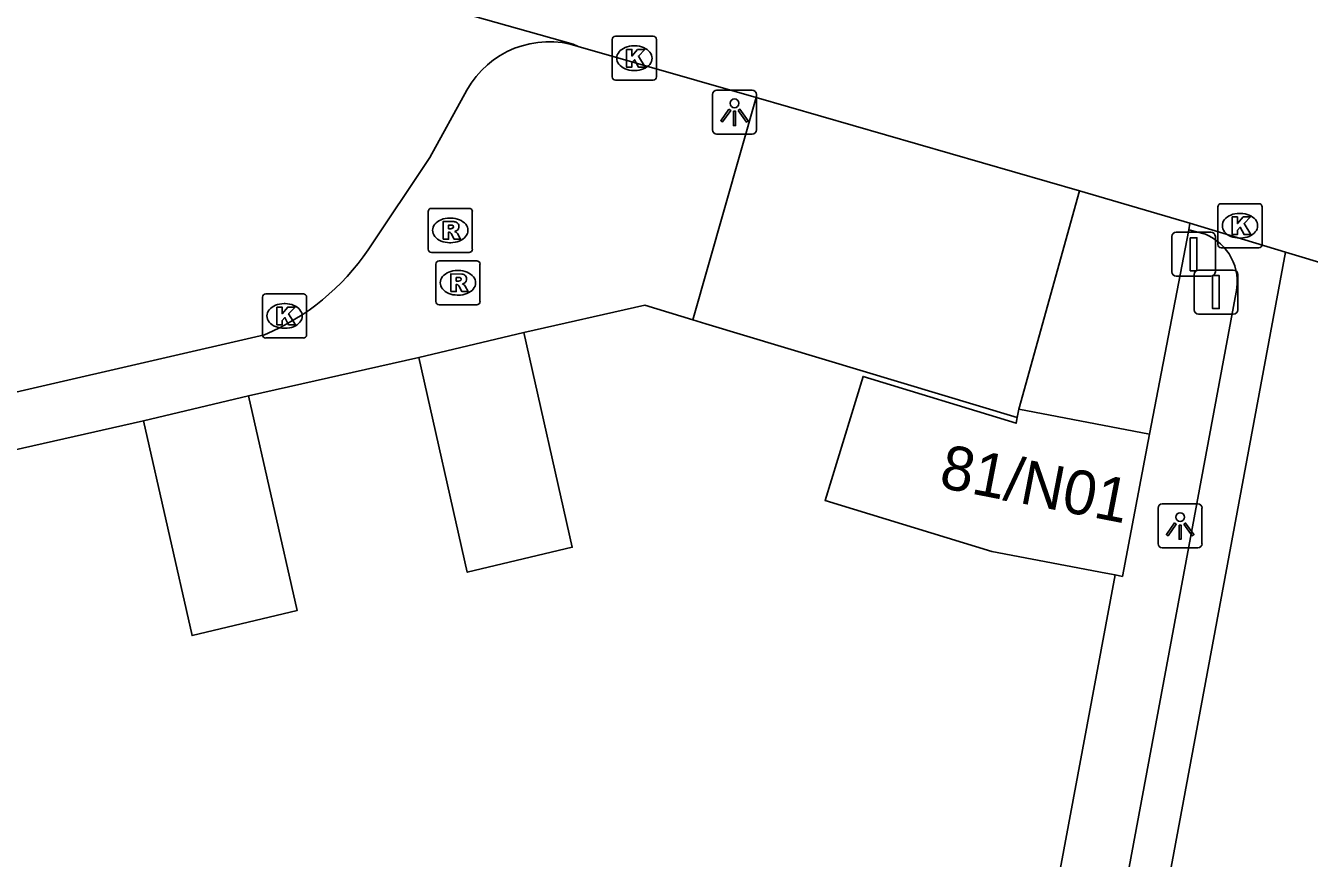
# Model space of a CAD drawing. Extents: x 156414 to 157775, y 382335 to 383765.
# Drawn here: x 156766.78 to 156795.93, y 382980.51 to 382999.41 of the extents above; entities that cross this region are included whole.
import ezdxf

# ---------------------------------------------------------------- set-up
doc = ezdxf.new("R2010")
doc.units = 0
for name, color, linetype in [('IMGEO_Berm_groen', 7, 'Continuous'), ('IMGEO_Fietspad_gesloten', 7, 'Continuous'), ('IMGEO_Kolk', 7, 'Continuous'), ('IMGEO_Lichtpunt', 7, 'Continuous'), ('IMGEO_Pand', 7, 'Continuous'), ('IMGEO_Pand_nummerreeks', 7, 'Continuous'), ('IMGEO_Parkeervlak_open', 7, 'Continuous'), ('IMGEO_Rijbaan_lokaal_open', 7, 'Continuous'), ('IMGEO_Rioolput', 7, 'Continuous'), ('IMGEO_Verkeersbordpaal', 7, 'Continuous'), ('IMGEO_Voetpad_open', 7, 'Continuous')]:
    doc.layers.add(name, color=color, linetype=linetype)

msp = doc.modelspace()

# ---------------------------------------------------------------- linework, layer by layer
at = {"layer": 'IMGEO_Berm_groen'}
msp.add_lwpolyline([(156787.996, 382968.096), (156791.514, 382986.94)], dxfattribs=at)
at = {"layer": 'IMGEO_Fietspad_gesloten'}
msp.add_lwpolyline([(156795.384, 382994.271), (156789.851, 382964.514)], dxfattribs=at)
at = {"layer": 'IMGEO_Kolk'}
for p, q in [((156780.175, 382999.171), (156781.027, 382999.171)), ((156780.1, 382998.245), (156780.1, 382999.097)), ((156780.588, 382998.951), (156780.613, 382998.951)), ((156781.101, 382999.097), (156781.101, 382998.245)), ((156780.611, 382998.391), (156780.586, 382998.391)), ((156781.027, 382998.171), (156780.175, 382998.171)), ((156793.926, 382995.368), (156794.778, 382995.368)), ((156793.851, 382994.442), (156793.851, 382995.294)), ((156794.339, 382995.148), (156794.364, 382995.148)), ((156794.852, 382995.294), (156794.852, 382994.442)), ((156794.362, 382994.588), (156794.337, 382994.588)), ((156794.778, 382994.368), (156793.926, 382994.368)), ((156772.234, 382993.319), (156773.086, 382993.319)), ((156772.159, 382992.393), (156772.159, 382993.245)), ((156772.647, 382993.099), (156772.672, 382993.099)), ((156773.16, 382993.245), (156773.16, 382992.393)), ((156772.67, 382992.539), (156772.645, 382992.539)), ((156773.086, 382992.319), (156772.234, 382992.319))]:
    msp.add_line(p, q, dxfattribs=at)
for points in [[(156780.175, 382999.171), (156781.027, 382999.171)], [(156780.1, 382998.245), (156780.1, 382999.097)], [(156780.421, 382998.871), (156780.544, 382998.871), (156780.544, 382998.72), (156780.674, 382998.871), (156780.838, 382998.871), (156780.692, 382998.72), (156780.845, 382998.471), (156780.693, 382998.471), (156780.608, 382998.635), (156780.544, 382998.568), (156780.544, 382998.471), (156780.421, 382998.471), (156780.421, 382998.871)], [(156781.101, 382999.097), (156781.101, 382998.245)], [(156781.027, 382998.171), (156780.175, 382998.171)], [(156793.926, 382995.368), (156794.778, 382995.368)], [(156793.851, 382994.442), (156793.851, 382995.294)], [(156794.172, 382995.068), (156794.295, 382995.068), (156794.295, 382994.917), (156794.425, 382995.068), (156794.589, 382995.068), (156794.443, 382994.917), (156794.596, 382994.668), (156794.444, 382994.668), (156794.359, 382994.832), (156794.295, 382994.765), (156794.295, 382994.668), (156794.172, 382994.668), (156794.172, 382995.068)], [(156794.852, 382995.294), (156794.852, 382994.442)], [(156794.778, 382994.368), (156793.926, 382994.368)], [(156772.234, 382993.319), (156773.086, 382993.319)], [(156772.159, 382992.393), (156772.159, 382993.245)], [(156772.48, 382993.019), (156772.603, 382993.019), (156772.603, 382992.868), (156772.733, 382993.019), (156772.897, 382993.019), (156772.751, 382992.868), (156772.904, 382992.619), (156772.752, 382992.619), (156772.667, 382992.783), (156772.603, 382992.716), (156772.603, 382992.619), (156772.48, 382992.619), (156772.48, 382993.019)], [(156773.16, 382993.245), (156773.16, 382992.393)], [(156773.086, 382992.319), (156772.234, 382992.319)]]:
    msp.add_lwpolyline(points, dxfattribs=at)
for centre, start, end in [((156780.177, 382999.095), 91.552, 178.448), ((156780.177, 382999.095), 91.552, 178.448), ((156781.025, 382999.095), 1.552, 88.448), ((156781.025, 382999.095), 1.552, 88.448), ((156780.177, 382998.247), 181.552, 268.448), ((156780.177, 382998.247), 181.552, 268.448), ((156781.025, 382998.247), 271.552, 358.448), ((156781.025, 382998.247), 271.552, 358.448), ((156793.928, 382995.292), 91.552, 178.448), ((156793.928, 382995.292), 91.552, 178.448), ((156794.776, 382995.292), 1.552, 88.448), ((156794.776, 382995.292), 1.552, 88.448), ((156793.928, 382994.444), 181.552, 268.448), ((156793.928, 382994.444), 181.552, 268.448), ((156794.776, 382994.444), 271.552, 358.448), ((156794.776, 382994.444), 271.552, 358.448), ((156772.236, 382993.243), 91.552, 178.448), ((156772.236, 382993.243), 91.552, 178.448), ((156773.084, 382993.243), 1.552, 88.448), ((156773.084, 382993.243), 1.552, 88.448), ((156772.236, 382992.395), 181.552, 268.448), ((156772.236, 382992.395), 181.552, 268.448), ((156773.084, 382992.395), 271.552, 358.448), ((156773.084, 382992.395), 271.552, 358.448)]:
    msp.add_arc(centre, 0.0765, start, end, dxfattribs=at)
for centre, major_axis, ratio, start_param, end_param in [((156780.587, 382998.671), (-0.387, 0.002), 0.722429, 4.712389, 7.853982), ((156780.612, 382998.671), (-0.39, 0.002), 0.717154, 1.570796, 4.712389), ((156794.338, 382994.868), (-0.387, 0.002), 0.722429, 4.712389, 7.853982), ((156794.363, 382994.868), (-0.39, 0.002), 0.717154, 1.570796, 4.712389), ((156772.646, 382992.819), (-0.387, 0.002), 0.722429, 4.712389, 7.853982), ((156772.671, 382992.819), (-0.39, 0.002), 0.717154, 1.570796, 4.712389)]:
    msp.add_ellipse(centre, major_axis=major_axis, ratio=ratio, start_param=start_param, end_param=end_param, dxfattribs=at)
at = {"layer": 'IMGEO_Lichtpunt'}
for p, q in [((156783.277, 382997.944), (156782.469, 382997.944)), ((156783.277, 382997.944), (156782.469, 382997.944)), ((156782.375, 382997.849), (156782.375, 382997.042)), ((156782.375, 382997.849), (156782.375, 382997.042)), ((156783.371, 382997.042), (156783.371, 382997.849)), ((156783.371, 382997.042), (156783.371, 382997.849)), ((156782.469, 382996.948), (156783.277, 382996.948)), ((156782.469, 382996.948), (156783.277, 382996.948)), ((156792.493, 382988.456), (156792.493, 382987.649)), ((156792.493, 382988.456), (156792.493, 382987.649)), ((156793.395, 382988.551), (156792.587, 382988.551)), ((156793.395, 382988.551), (156792.587, 382988.551)), ((156793.489, 382987.649), (156793.489, 382988.456)), ((156793.489, 382987.649), (156793.489, 382988.456)), ((156792.587, 382987.555), (156793.395, 382987.555)), ((156792.587, 382987.555), (156793.395, 382987.555))]:
    msp.add_line(p, q, dxfattribs=at)
for points in [[(156782.749, 382997.513), (156782.788, 382997.485), (156782.6, 382997.223), (156782.562, 382997.25), (156782.749, 382997.513)], [(156782.851, 382997.465), (156782.898, 382997.465), (156782.898, 382997.143), (156782.851, 382997.143), (156782.851, 382997.465)], [(156782.961, 382997.485), (156782.999, 382997.512), (156783.186, 382997.25), (156783.147, 382997.222), (156782.961, 382997.485)], [(156792.867, 382988.12), (156792.906, 382988.092), (156792.718, 382987.83), (156792.68, 382987.857), (156792.867, 382988.12)], [(156792.969, 382988.072), (156793.016, 382988.072), (156793.016, 382987.75), (156792.969, 382987.75), (156792.969, 382988.072)], [(156793.079, 382988.092), (156793.117, 382988.119), (156793.304, 382987.857), (156793.265, 382987.829), (156793.079, 382988.092)]]:
    msp.add_lwpolyline(points, dxfattribs=at)
for centre in [(156782.874, 382997.647), (156792.992, 382988.254)]:
    msp.add_circle(centre, 0.0994, dxfattribs=at)
for centre, start, end in [((156782.469, 382997.849), 90, 180), ((156782.469, 382997.849), 90, 180), ((156783.277, 382997.849), 0, 90), ((156783.277, 382997.849), 0, 90), ((156782.469, 382997.042), 180, 270), ((156782.469, 382997.042), 180, 270), ((156783.277, 382997.042), 270, 0), ((156783.277, 382997.042), 270, 360), ((156792.587, 382988.456), 90, 180), ((156792.587, 382988.456), 90, 180), ((156793.395, 382988.456), 0, 90), ((156793.395, 382988.456), 0, 90), ((156792.587, 382987.649), 180, 270), ((156792.587, 382987.649), 180, 270), ((156793.395, 382987.649), 270, 0), ((156793.395, 382987.649), 270, 360)]:
    msp.add_arc(centre, 0.0946, start, end, dxfattribs=at)
at = {"layer": 'IMGEO_Pand'}
for points in [[(156778.088, 382992.446), (156779.189, 382987.568), (156776.805, 382987.002), (156775.704, 382991.879)], [(156775.704, 382991.879), (156778.088, 382992.446)], [(156791.514, 382986.94), (156791.307, 382986.98), (156788.717, 382987.475), (156784.933, 382988.631), (156785.794, 382991.446), (156789.271, 382990.384), (156789.296, 382990.513)], [(156771.842, 382991.007), (156772.942, 382986.13), (156770.559, 382985.563), (156769.458, 382990.44)], [(156769.458, 382990.44), (156771.842, 382991.007)], [(156789.296, 382990.513), (156789.333, 382990.706)], [(156792.298, 382990.139), (156789.333, 382990.706)], [(156792.298, 382990.139), (156791.681, 382986.908), (156791.514, 382986.94)]]:
    msp.add_lwpolyline(points, dxfattribs=at)
at = {"layer": 'IMGEO_Parkeervlak_open'}
msp.add_lwpolyline([(156789.296, 382990.513), (156782.227, 382992.642), (156781.926, 382992.733)], dxfattribs=at)
at = {"layer": 'IMGEO_Rijbaan_lokaal_open'}
for points in [[(156779.328, 382998.939), (156779.208, 382998.99), (156762.583, 383003.671)], [(156783.368, 382997.776), (156779.328, 382998.939)], [(156776.795, 382997.943), (156775.956, 382996.413), (156774.554, 382994.322)], [(156790.708, 382995.663), (156783.368, 382997.776)], [(156790.708, 382995.663), (156793.211, 382994.926)], [(156793.211, 382994.926), (156795.384, 382994.271)], [(156795.384, 382994.271), (156799.49, 382993.032)], [(156772.207, 382992.394), (156668.232, 382968.423)]]:
    msp.add_lwpolyline(points, dxfattribs=at)
for centre, radius, start, end in [((156778.665, 382996.905), 2.139, 71.9512, 150.9793), ((156770.156, 382997.283), 5.302, 292.7569, 326.0475)]:
    msp.add_arc(centre, radius, start, end, dxfattribs=at)
at = {"layer": 'IMGEO_Rioolput'}
for p, q in [((156775.921, 382994.336), (156775.921, 382995.188)), ((156775.996, 382995.262), (156776.848, 382995.262)), ((156776.409, 382995.042), (156776.434, 382995.042)), ((156776.922, 382995.188), (156776.922, 382994.336)), ((156776.432, 382994.482), (156776.407, 382994.482)), ((156776.848, 382994.262), (156775.996, 382994.262)), ((156776.095, 382993.146), (156776.095, 382993.998)), ((156776.17, 382994.072), (156777.022, 382994.072)), ((156777.096, 382993.998), (156777.096, 382993.146)), ((156776.583, 382993.852), (156776.608, 382993.852)), ((156776.606, 382993.292), (156776.581, 382993.292)), ((156777.022, 382993.072), (156776.17, 382993.072))]:
    msp.add_line(p, q, dxfattribs=at)
for points in [[(156775.921, 382994.336), (156775.921, 382995.188)], [(156775.996, 382995.262), (156776.848, 382995.262)], [(156776.922, 382995.188), (156776.922, 382994.336)], [(156776.51, 382994.96), (156776.258, 382994.962), (156776.258, 382994.562)], [(156776.436, 382994.881), (156776.382, 382994.881), (156776.382, 382994.8)], [(156776.382, 382994.8), (156776.434, 382994.8)], [(156776.258, 382994.562), (156776.382, 382994.562), (156776.382, 382994.724), (156776.393, 382994.724)], [(156776.44, 382994.695), (156776.511, 382994.562), (156776.651, 382994.562), (156776.586, 382994.688)], [(156776.848, 382994.262), (156775.996, 382994.262)], [(156776.095, 382993.146), (156776.095, 382993.998)], [(156776.17, 382994.072), (156777.022, 382994.072)], [(156777.096, 382993.998), (156777.096, 382993.146)], [(156776.684, 382993.77), (156776.432, 382993.772), (156776.432, 382993.372)], [(156776.61, 382993.691), (156776.556, 382993.691), (156776.556, 382993.61)], [(156776.556, 382993.61), (156776.608, 382993.61)], [(156776.432, 382993.372), (156776.556, 382993.372), (156776.556, 382993.534), (156776.567, 382993.534)], [(156776.614, 382993.505), (156776.685, 382993.372), (156776.825, 382993.372), (156776.76, 382993.498)], [(156777.022, 382993.072), (156776.17, 382993.072)]]:
    msp.add_lwpolyline(points, dxfattribs=at)
for centre, radius, start, end in [((156775.998, 382995.186), 0.0765, 91.552, 178.448), ((156775.998, 382995.186), 0.0765, 91.552, 178.448), ((156776.846, 382995.186), 0.0765, 1.552, 88.448), ((156776.846, 382995.186), 0.0765, 1.552, 88.448), ((156776.418, 382994.989), 0.19, 274.7715, 282.9687), ((156776.442, 382994.785), 0.0964, 77.0061, 93.1865), ((156776.456, 382994.842), 0.0378, 276.6634, 79.6772), ((156776.509, 382994.85), 0.109, 350.3612, 89.416), ((156776.507, 382994.85), 0.112, 277.5842, 350.9817), ((156776.491, 382994.635), 0.108, 29.5134, 73.7905), ((156776.392, 382994.671), 0.0533, 26.0293, 88.6989), ((156775.998, 382994.338), 0.0765, 181.552, 268.448), ((156775.998, 382994.338), 0.0765, 181.552, 268.448), ((156776.846, 382994.338), 0.0765, 271.552, 358.448), ((156776.846, 382994.338), 0.0765, 271.552, 358.448), ((156776.172, 382993.996), 0.0765, 91.552, 178.448), ((156776.172, 382993.996), 0.0765, 91.552, 178.448), ((156777.02, 382993.996), 0.0765, 1.552, 88.448), ((156777.02, 382993.996), 0.0765, 1.552, 88.448), ((156776.592, 382993.799), 0.19, 274.7715, 282.9687), ((156776.616, 382993.595), 0.0964, 77.0061, 93.1865), ((156776.63, 382993.652), 0.0378, 276.6634, 79.6772), ((156776.683, 382993.66), 0.109, 350.3612, 89.416), ((156776.681, 382993.66), 0.112, 277.5842, 350.9817), ((156776.566, 382993.481), 0.0533, 26.0293, 88.6989), ((156776.665, 382993.445), 0.108, 29.5134, 73.7905), ((156776.172, 382993.148), 0.0765, 181.552, 268.448), ((156776.172, 382993.148), 0.0765, 181.552, 268.448), ((156777.02, 382993.148), 0.0765, 271.552, 358.448), ((156777.02, 382993.148), 0.0765, 271.552, 358.448)]:
    msp.add_arc(centre, radius, start, end, dxfattribs=at)
for centre, major_axis, ratio, start_param, end_param in [((156776.408, 382994.762), (-0.387, 0.002), 0.722429, 4.712389, 7.853982), ((156776.433, 382994.762), (-0.39, 0.002), 0.717154, 1.570796, 4.712389), ((156776.582, 382993.572), (-0.387, 0.002), 0.722429, 4.712389, 7.853982), ((156776.607, 382993.572), (-0.39, 0.002), 0.717154, 1.570796, 4.712389)]:
    msp.add_ellipse(centre, major_axis=major_axis, ratio=ratio, start_param=start_param, end_param=end_param, dxfattribs=at)
at = {"layer": 'IMGEO_Verkeersbordpaal'}
for p, q in [((156792.802, 382993.82), (156792.802, 382994.62)), ((156792.802, 382994.62), (156792.802, 382993.82)), ((156792.902, 382994.72), (156793.692, 382994.72)), ((156793.692, 382994.72), (156792.902, 382994.72)), ((156793.792, 382994.62), (156793.792, 382993.82)), ((156793.792, 382993.82), (156793.792, 382994.62)), ((156793.692, 382993.72), (156792.902, 382993.72)), ((156792.902, 382993.72), (156793.692, 382993.72)), ((156793.31, 382992.962), (156793.31, 382993.762)), ((156793.31, 382993.762), (156793.31, 382992.962)), ((156793.41, 382993.862), (156794.2, 382993.862)), ((156794.2, 382993.862), (156793.41, 382993.862)), ((156794.3, 382993.762), (156794.3, 382992.962)), ((156794.3, 382992.962), (156794.3, 382993.762)), ((156794.2, 382992.862), (156793.41, 382992.862)), ((156793.41, 382992.862), (156794.2, 382992.862))]:
    msp.add_line(p, q, dxfattribs=at)
for points in [[(156793.222, 382994.595), (156793.372, 382994.595), (156793.372, 382993.845), (156793.222, 382993.845), (156793.222, 382994.595)], [(156793.73, 382993.737), (156793.88, 382993.737), (156793.88, 382992.987), (156793.73, 382992.987), (156793.73, 382993.737)]]:
    msp.add_lwpolyline(points, dxfattribs=at)
for centre, start, end in [((156792.902, 382994.62), 90, 180), ((156792.902, 382994.62), 90, 180), ((156793.692, 382994.62), 0, 90), ((156793.692, 382994.62), 360, 90), ((156792.902, 382993.82), 180, 270), ((156792.902, 382993.82), 180, 270), ((156793.41, 382993.762), 90, 180), ((156793.41, 382993.762), 90, 180), ((156793.692, 382993.82), 270, 0), ((156793.692, 382993.82), 270, 0), ((156794.2, 382993.762), 0, 90), ((156794.2, 382993.762), 360, 90), ((156793.41, 382992.962), 180, 270), ((156793.41, 382992.962), 180, 270), ((156794.2, 382992.962), 270, 0), ((156794.2, 382992.962), 270, 0)]:
    msp.add_arc(centre, 0.1, start, end, dxfattribs=at)
at = {"layer": 'IMGEO_Voetpad_open'}
for points in [[(156783.368, 382997.776), (156781.926, 382992.733)], [(156789.333, 382990.706), (156790.708, 382995.663)], [(156793.187, 382994.771), (156792.298, 382990.139)], [(156793.211, 382994.926), (156793.187, 382994.771)], [(156793.187, 382994.771), (156793.568, 382994.675)], [(156794.263, 382993.356), (156788.895, 382964.49)], [(156781.926, 382992.733), (156780.841, 382993.061), (156778.088, 382992.446)], [(156775.704, 382991.879), (156771.842, 382991.007)], [(156769.458, 382990.44), (156765.595, 382989.568)]]:
    msp.add_lwpolyline(points, dxfattribs=at)
msp.add_arc((156793.128, 382993.6), 1.161, 347.8488, 67.722, dxfattribs=at)

# ---------------------------------------------------------------- texts
at = {"layer": 'IMGEO_Pand_nummerreeks'}
msp.add_text('81/N01', height=1, rotation=348.982, dxfattribs=at).set_placement((156787.492, 382988.933))

doc.saveas('drawing.dxf')
